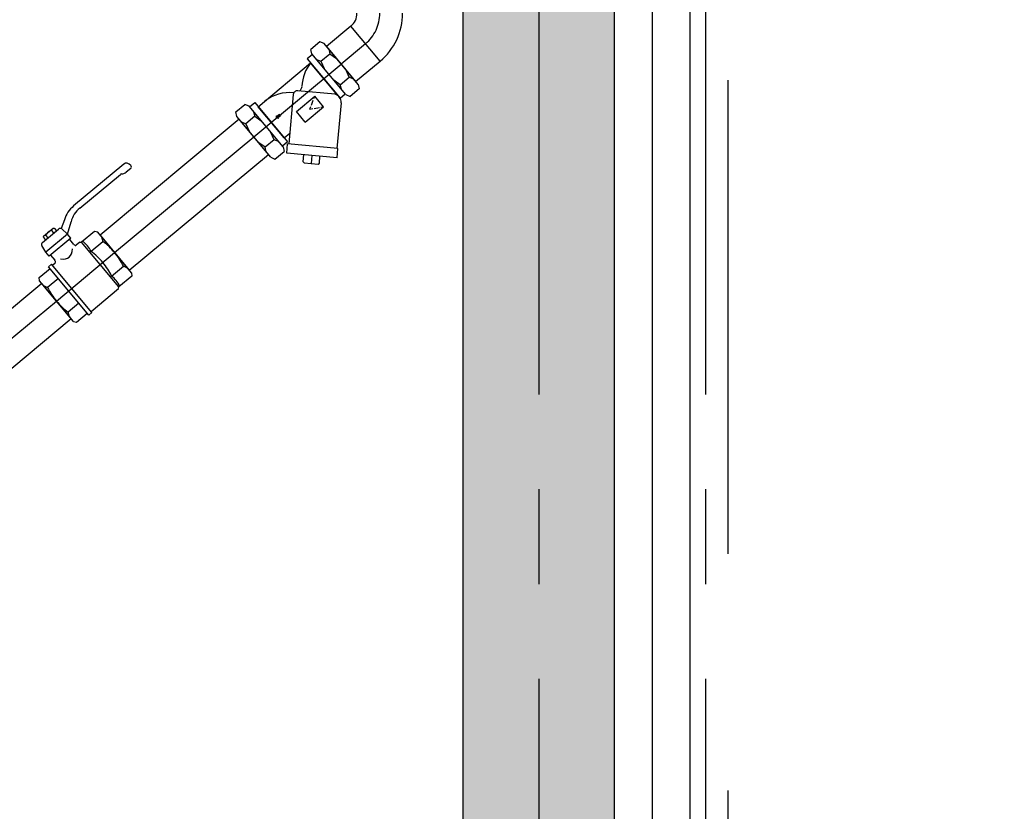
# Model space of a CAD drawing. Extents: x 41755 to 123924, y -112333 to 86187.
# Tile 563 of 582: x 102322 to 102452, y 84289 to 84394. Entities that reach past the tile are written whole.
import ezdxf
from ezdxf.enums import TextEntityAlignment as Align

# ---------------------------------------------------------------- set-up
doc = ezdxf.new("R2010")
doc.units = 0
doc.header["$LTSCALE"] = 50
for name, pattern in [('CENTER', [2, 1.25, -0.25, 0.25, -0.25]), ('DASHDOT', [1, 0.5, -0.25, 0, -0.25]), ('DASHED2', [0.375, 0.25, -0.125])]:
    doc.linetypes.add(name, pattern=pattern)
for name, color, linetype in [('Ins-co', 2, 'CONTINUOUS'), ('Ins-wod', 4, 'CONTINUOUS'), ('Os-osie glowne', 1, 'CENTER'), ('Sc-beton', 7, 'CONTINUOUS'), ('Sc-beton-hatch', 86, 'CONTINUOUS'), ('Sc-izolacja term-styropian', 151, 'STYROPIAN-KA'), ('W-idok nad', 5, 'DASHED2')]:
    doc.layers.add(name, color=color, linetype=linetype)
doc.styles.add('CP_ATTR', font='ROMANS.SHX')
doc.linetypes.add('STYROPIAN-KA', pattern='A,0.0001,-0.1,[135,ltypeshp.shx,S=0.1,R=0,X=-0.1,Y=0],0,[135,ltypeshp.shx,S=0.1,R=180,X=0.1,Y=0],-0.1', length=0.2001)
doc.linetypes.add('ZIGZAG', pattern='A,0.00254,-5.08,[131,ltypeshp.shx,S=5.08,R=0,X=-5.08,Y=0],-10.16,[131,ltypeshp.shx,S=5.08,R=180,X=5.08,Y=0],-5.08', length=20.32254)

# ---------------------------------------------------------------- blocks, each defined once
blk = doc.blocks.new('_jgsjhjfhhfdf')
at = {"layer": 'Ins-wod'}
for p, q in [((-14.81, -429.86), (-18.03, -432.55)), ((-10.96, -434.5), (-14.81, -429.86)), ((-14.81, -429.86), (-14.81, -429.86)), ((-10.96, -434.5), (-14.81, -429.86)), ((-18.9, -431.92), (-20.1, -432.92)), ((-18.34, -432.17), (-18.9, -431.92)), ((-13.86, -437.56), (-18.34, -432.17)), ((-18.03, -432.55), (-14.18, -437.18)), ((-12.88, -432.18), (-12.88, -432.18)), ((-19.88, -433.61), (-20.56, -434.18)), ((-19.96, -433.52), (-20.1, -432.92)), ((-15.47, -438.9), (-19.96, -433.52)), ((-18.79, -434.5), (-17.59, -433.5)), ((-17.73, -432.91), (-17.59, -433.5)), ((-17.59, -433.5), (-16.73, -434.11)), ((-27.63, -444.46), (-16.1, -434.86)), ((-27.05, -440.49), (-20.12, -434.72)), ((-20.56, -434.18), (-16.24, -439.38)), ((-16.55, -439), (-20.12, -434.72)), ((-19.35, -434.25), (-18.79, -434.5)), ((-18.79, -434.5), (-18.35, -435.45)), ((-14.18, -437.18), (-10.96, -434.5)), ((-10.96, -434.5), (-10.96, -434.5)), ((-16.21, -437.59), (-15.02, -436.59)), ((-15.02, -436.59), (-15.45, -435.65)), ((-14.46, -436.84), (-15.02, -436.59)), ((-16.21, -437.59), (-17.06, -436.99)), ((-16.07, -438.18), (-16.21, -437.59)), ((-13.86, -437.56), (-13.72, -438.15)), ((-22.41, -438.87), (-23.01, -445.41)), ((-22.01, -441.11), (-19.59, -439.09)), ((-16.87, -438.85), (-21.84, -438.39)), ((-19.71, -439.43), (-19.59, -439.09)), ((-18.41, -440.51), (-19.59, -439.09)), ((-16.24, -439.38), (-15.55, -438.81)), ((-15.47, -438.9), (-14.92, -439.14)), ((-13.72, -438.15), (-14.92, -439.14)), ((-30.02, -441.17), (-28.82, -440.18)), ((-28.26, -440.43), (-28.82, -440.18)), ((-23.77, -445.81), (-28.26, -440.43)), ((-28.18, -440.52), (-27.49, -439.95)), ((-27.49, -439.95), (-23.17, -445.15)), ((-23.62, -444.61), (-27.05, -440.49)), ((-20.83, -442.52), (-18.41, -440.51)), ((-20.21, -440.81), (-20.09, -440.46)), ((-20.02, -440.29), (-19.78, -439.61)), ((-19.67, -440.72), (-18.95, -440.6)), ((-18.77, -440.57), (-18.41, -440.51)), ((-16.11, -439.96), (-16.66, -445.99)), ((-29.87, -441.77), (-30.02, -441.17)), ((-25.39, -447.16), (-29.87, -441.77)), ((-27.5, -441.76), (-28.7, -442.75)), ((-27.65, -441.16), (-27.5, -441.76)), ((-27.5, -441.76), (-26.65, -442.36)), ((-24.66, -441.71), (-24.69, -442.01)), ((-24.59, -441.79), (-24.66, -441.71)), ((-24.24, -441.5), (-24.59, -441.79)), ((-24.1, -441.68), (-24.44, -441.97)), ((-24.44, -441.97), (-24.36, -442.06)), ((-24.17, -441.58), (-24.24, -441.5)), ((-24.17, -441.58), (-24.1, -441.68)), ((-20.83, -442.52), (-22.01, -441.11)), ((-20.21, -440.81), (-19.85, -440.75)), ((-29.56, -442.14), (-47.93, -457.44)), ((-25.7, -446.78), (-29.56, -442.14)), ((-29.26, -442.5), (-28.7, -442.75)), ((-28.7, -442.75), (-28.26, -443.7)), ((-24.36, -442.06), (-24.69, -442.01)), ((-24.93, -444.85), (-25.36, -443.9)), ((-23.62, -444.61), (-22.88, -443.99)), ((-26.13, -445.84), (-26.98, -445.25)), ((-24.93, -444.85), (-26.13, -445.84)), ((-25.99, -446.43), (-26.13, -445.84)), ((-24.38, -445.09), (-24.93, -444.85)), ((-23.17, -445.15), (-23.85, -445.72)), ((-23.77, -445.81), (-23.64, -446.4)), ((-23.27, -446.62), (-23.16, -445.4)), ((-16.52, -446.01), (-23.16, -445.4)), ((-44.07, -462.07), (-25.7, -446.78)), ((-25.39, -447.16), (-24.83, -447.4)), ((-24.83, -447.4), (-23.64, -446.4)), ((-16.63, -447.22), (-23.27, -446.62)), ((-21.1, -447.77), (-21.01, -446.82)), ((-19.95, -446.92), (-20.04, -447.98)), ((-18.97, -447.96), (-18.89, -447.02)), ((-16.63, -447.22), (-16.52, -446.01)), ((-44.79, -448.07), (-51.41, -453.59)), ((-20.96, -447.9), (-21.1, -447.77)), ((-20.96, -447.9), (-19.12, -448.06)), ((-19.12, -448.06), (-18.97, -447.96)), ((-50.59, -453.88), (-45.24, -449.42)), ((-43.86, -448.63), (-44.47, -449.14)), ((-52.64, -455.41), (-53.07, -456.55)), ((-52.21, -457.32), (-51.75, -455.67)), ((-55.53, -458.41), (-53.42, -456.65)), ((-55.4, -457.6), (-54.11, -456.52)), ((-55.24, -457.46), (-55.08, -457.44)), ((-52.21, -457.32), (-55.09, -459.71)), ((-54.79, -457.79), (-55.08, -457.44)), ((-54.27, -456.65), (-54.32, -456.8)), ((-54.02, -457.15), (-54.32, -456.8)), ((-54.11, -456.52), (-53.97, -456.51)), ((-53.97, -456.51), (-53.68, -456.87)), ((-52.21, -457.32), (-52.99, -456.62)), ((-51.77, -457.85), (-52.21, -457.32)), ((-48.66, -456.95), (-50.36, -458.37)), ((-48.24, -457.06), (-48.66, -456.95)), ((-43.76, -462.44), (-48.24, -457.06)), ((-47.93, -457.44), (-44.07, -462.07)), ((-55.09, -459.71), (-55.63, -458.82)), ((-55.4, -457.6), (-55.43, -457.72)), ((-55.43, -457.72), (-55.14, -458.08)), ((-51.77, -457.85), (-54.65, -460.24)), ((-51.95, -458), (-51.41, -458.66)), ((-50.58, -458.37), (-51.08, -458.78)), ((-50.58, -458.37), (-50.36, -458.37)), ((-45.43, -464.29), (-50.36, -458.37)), ((-49.11, -459.58), (-47.55, -458.29)), ((-47.72, -457.69), (-47.55, -458.29)), ((-54.65, -460.24), (-55.09, -459.71)), ((-54.46, -460.09), (-54.65, -460.24)), ((-54.46, -460.09), (-53.91, -460.75)), ((-54.73, -461.61), (-54.32, -461.27)), ((-49, -467.66), (-54.32, -461.27)), ((-54.22, -461.39), (-53.85, -461.09)), ((-55.96, -463.03), (-54.53, -461.85)), ((-49.41, -468), (-54.73, -461.61)), ((-46.4, -462.84), (-44.84, -461.54)), ((-44.28, -461.82), (-44.84, -461.54)), ((-43.76, -462.44), (-43.73, -462.87)), ((-55.62, -463.83), (-100.48, -501.18)), ((-55.93, -463.46), (-55.96, -463.03)), ((-51.45, -468.84), (-55.93, -463.46)), ((-51.76, -468.47), (-55.62, -463.83)), ((-53.42, -463.18), (-54.85, -464.36)), ((-43.73, -462.87), (-45.43, -464.29)), ((-55.4, -464.09), (-54.85, -464.36)), ((-49.1, -467.53), (-45.47, -464.51)), ((-45.47, -464.51), (-45.43, -464.29)), ((-50.71, -466.43), (-52.14, -467.62)), ((-51.97, -468.21), (-52.14, -467.62)), ((-51.03, -468.95), (-49.61, -467.76)), ((-49.41, -468), (-49, -467.66)), ((-96.62, -505.82), (-51.76, -468.47)), ((-51.45, -468.84), (-51.03, -468.95))]:
    blk.add_line(p, q, dxfattribs=at)
at = {"layer": 'Ins-wod', "linetype": 'DASHDOT'}
for p, q in [((-12.88, -432.18), (-16.1, -434.86)), ((-46, -459.75), (-27.63, -444.46)), ((-53.69, -466.15), (-46, -459.75)), ((-98.55, -503.5), (-53.69, -466.15))]:
    blk.add_line(p, q, dxfattribs=at)
at = {"layer": 'Ins-wod'}
for centre, major_axis, ratio, start_param, end_param in [((-16.24, -428.15), (-1.58, 1.58), 1, 3.05046, 3.926991), ((-16.24, -428.15), (5.84, 5.84), 1, 4.621256, 5.497787), ((-16.09, -437.95), (-3.66, 3.66), 1, 0.109194, 0.755947), ((-22.3, -437.61), (-0.751, 0.751), 1, 3.064908, 3.743205), ((-22.91, -443.97), (-3.77, 3.77), 1, -0.890269, -0.128483), ((-21.88, -438.92), (-0.376, 0.376), 1, -0.876531, 0.694266), ((-17.17, -439.87), (-0.751, 0.751), 1, 3.835858, 5.21046), ((-44.32, -448.63), (-0.469, 0.563), 0.809032, -1.570796, 0), ((-44.04, -448.41), (-0.188, 0.225), 0.809032, 3.141593, 4.712389), ((-45.05, -449.64), (-0.188, 0.225), 0.809032, -0.570341, 0), ((-45.41, -448.01), (-0.94, 1.13), 0.809032, 2.571251, 3.141593), ((-49.54, -455.84), (-2.63, -2.19), 0.855244, -1.570796, -0.908889), ((-48.72, -456.13), (-2.51, -2.09), 0.898887, -1.570796, -0.895331), ((-48.72, -456.13), (-2.51, -2.09), 0.898887, -1.570796, -0.895331), ((-53.99, -457.97), (-1.06, -0.89), 0.855244, -1.569271, -1.200847), ((-54, -457.97), (-1.06, -0.89), 0.855244, -1.940746, -1.572322), ((-53.23, -456.87), (-0.263, -0.219), 0.855244, -3.014068, -1.570796), ((-55.34, -458.63), (-0.263, -0.219), 0.855244, -1.570796, -0.127525), ((-51.27, -458.55), (-0.194, 0.233), 0.565161, 1.570796, 3.141593), ((-50.75, -459.82), (-1.69, 2.03), 0.565161, 4.712385, 5.046598), ((-50.75, -459.82), (-1.69, 2.03), 0.565161, 4.378172, 4.712385), ((-48.31, -461.69), (-3.41, 4.1), 0.565161, -1.568122, -1.159975), ((-54.08, -457.86), (-2.07, 2.48), 0.565161, 2.550148, 3.733038), ((-49.87, -462.99), (-3.41, 4.1), 0.565161, -1.568122, -1.159975), ((-48.33, -461.67), (-3.41, 4.1), 0.565161, 4.301568, 4.709715), ((-54.05, -460.86), (-0.194, 0.233), 0.565161, 3.141593, 4.712389), ((-49.88, -462.97), (-3.41, 4.1), 0.565161, 4.301568, 4.709715), ((-46.93, -464.41), (-1.69, 2.03), 0.565161, -1.570792, -1.236579), ((-46.93, -464.41), (-1.69, 2.03), 0.565161, 4.37818, 4.712393), ((-51.36, -464.23), (-3.41, 4.1), 0.565161, 1.159975, 1.568122), ((-51.38, -464.21), (-3.41, 4.1), 0.565161, 1.57347, 1.981618)]:
    blk.add_ellipse(centre, major_axis=major_axis, ratio=ratio, start_param=start_param, end_param=end_param, dxfattribs=at)
at = {"layer": 'Ins-wod', "linetype": 'DASHDOT'}
blk.add_ellipse((-16.24, -428.15), major_axis=(3.71, 3.71), ratio=1, start_param=4.621256, end_param=5.497787, dxfattribs=at)
at = {"layer": 'Ins-wod', "style": 'CP_ATTR', "flags": 9}
for tag, p, height, rotation, width in [('PRODUCT-TYPE', (-15.45, -4.46), 0.000337, 180, 48.619691), ('PRODUCER', (-15.45, -4.46), 0.000337, 180, 48.619691), ('ARTICLE', (-15.45, -4.46), 0.000337, 180, 48.619691), ('OTHER', (-15.45, -4.46), 0.000337, 180, 48.619691), ('FLOW', (-15.45, -4.46), 0.000337, 180, 48.619691), ('NAME', (-15.45, -4.46), 0.000337, 180, 48.619691), ('OTHER', (-6.2, -13.71), 0.000337, 270, 1.595002), ('FLOW', (-6.2, -13.71), 0.000337, 270, 1.595002), ('ARTICLE', (-6.2, -13.71), 0.000337, 270, 1.595002), ('PRODUCT-TYPE', (-6.2, -13.71), 0.000337, 270, 1.595002), ('PRODUCER', (-6.2, -13.71), 0.000337, 270, 1.595002), ('NAME', (-6.2, -13.71), 0.000337, 270, 1.595002), ('PRODUCT-TYPE', (-6.2, -110.17), 0.000337, 90, 24.508066), ('PRODUCER', (-6.2, -110.17), 0.000337, 90, 24.508066), ('ARTICLE', (-6.2, -110.17), 0.000337, 90, 24.508066), ('OTHER', (-6.2, -110.17), 0.000337, 90, 24.508066), ('FLOW', (-6.2, -110.17), 0.000337, 90, 24.508066), ('NAME', (-6.2, -110.17), 0.000337, 90, 24.508066), ('OTHER', (-30.83, -162.99), 0.000761, 270, 7.892014), ('FLOW', (-30.83, -162.99), 0.000761, 270, 7.892014), ('ARTICLE', (-30.83, -162.99), 0.000761, 270, 7.892014), ('PRODUCT-TYPE', (-30.83, -162.99), 0.000761, 270, 7.892014), ('PRODUCER', (-30.83, -162.99), 0.000761, 270, 7.892014), ('NAME', (-30.83, -162.99), 0.000761, 270, 7.892014), ('OTHER', (-68.46, -170.62), 0.000761, 90, 0.969593), ('FLOW', (-68.46, -170.62), 0.000761, 90, 0.969593), ('ARTICLE', (-68.46, -170.62), 0.000761, 90, 0.969593), ('PRODUCT-TYPE', (-68.46, -170.62), 0.000761, 90, 0.969593), ('PRODUCER', (-68.46, -170.62), 0.000761, 90, 0.969593), ('NAME', (-68.46, -170.62), 0.000761, 90, 0.969593), ('PRODUCT-TYPE', (-68.46, -210.38), 0.000761, 90, 0.969593), ('OTHER', (-68.46, -210.38), 0.000761, 90, 0.969593), ('FLOW', (-68.46, -210.38), 0.000761, 90, 0.969593), ('ARTICLE', (-68.46, -210.38), 0.000761, 90, 0.969593), ('PRODUCER', (-68.46, -210.38), 0.000761, 90, 0.969593), ('NAME', (-68.46, -210.38), 0.000761, 90, 0.969593), ('PRODUCT-TYPE', (-34.85, -236.79), 0.000761, 90, 0.623389), ('OTHER', (-34.85, -236.79), 0.000761, 90, 0.623389), ('FLOW', (-34.85, -236.79), 0.000761, 90, 0.623389), ('ARTICLE', (-34.85, -236.79), 0.000761, 90, 0.623389), ('PRODUCER', (-34.85, -236.79), 0.000761, 90, 0.623389), ('NAME', (-34.85, -236.79), 0.000761, 90, 0.623389), ('PRODUCT-TYPE', (-68.46, -241.03), 0.0001, 90, 1), ('OTHER', (-68.46, -241.03), 0.0001, 90, 1), ('FLOW', (-68.46, -241.03), 0.0001, 90, 1), ('ARTICLE', (-68.46, -241.03), 0.0001, 90, 1), ('PRODUCER', (-68.46, -241.03), 0.0001, 90, 1), ('NAME', (-68.46, -241.03), 0.0001, 90, 1), ('OTHER', (-68.46, -251.03), 0.000761, 90, 1.31406), ('FLOW', (-68.46, -251.03), 0.000761, 90, 1.31406), ('ARTICLE', (-68.46, -251.03), 0.000761, 90, 1.31406), ('PRODUCT-TYPE', (-68.46, -251.03), 0.000761, 90, 1.31406), ('PRODUCER', (-68.46, -251.03), 0.000761, 90, 1.31406), ('NAME', (-68.46, -251.03), 0.000761, 90, 1.31406), ('OTHER', (-68.46, -251.03), 0.000761, 270, 1.708279), ('FLOW', (-68.46, -251.03), 0.000761, 270, 1.708279), ('ARTICLE', (-68.46, -251.03), 0.000761, 270, 1.708279), ('PRODUCT-TYPE', (-68.46, -251.03), 0.000761, 270, 1.708279), ('PRODUCER', (-68.46, -251.03), 0.000761, 270, 1.708279), ('NAME', (-68.46, -251.03), 0.000761, 270, 1.708279), ('PRODUCT-TYPE', (-280.44, -283.67), 0.000603, 180, 18.176861), ('PRODUCER', (-280.44, -283.67), 0.000603, 180, 18.176861), ('ARTICLE', (-280.44, -283.67), 0.000603, 180, 18.176861), ('OTHER', (-280.44, -283.67), 0.000603, 180, 18.176861), ('FLOW', (-280.44, -283.67), 0.000603, 180, 18.176861), ('NAME', (-280.44, -283.67), 0.000603, 180, 18.176861), ('PRODUCT-TYPE', (-66.73, -319.6), 0.000603, 90, 5.550504), ('PRODUCER', (-66.73, -319.6), 0.000603, 90, 5.550504), ('OTHER', (-66.73, -319.6), 0.000603, 90, 5.550504), ('FLOW', (-66.73, -319.6), 0.000603, 90, 5.550504), ('ARTICLE', (-66.73, -319.6), 0.000603, 90, 5.550504), ('NAME', (-66.73, -319.6), 0.000603, 90, 5.550504), ('ARTICLE', (-10.99, -321.63), 0.0001, 90, 1), ('PRODUCT-TYPE', (-10.99, -321.63), 0.0001, 90, 1), ('PRODUCER', (-10.99, -321.63), 0.0001, 90, 1), ('OTHER', (-10.99, -321.63), 0.0001, 90, 1), ('FLOW', (-10.99, -321.63), 0.0001, 90, 1), ('NAME', (-10.99, -321.63), 0.0001, 90, 1), ('PRODUCT-TYPE', (-68.26, -323.31), 0.000603, 225, 3.259505), ('OTHER', (-68.26, -323.31), 0.000603, 225, 3.259505), ('FLOW', (-68.26, -323.31), 0.000603, 225, 3.259505), ('ARTICLE', (-68.26, -323.31), 0.000603, 225, 3.259505), ('PRODUCER', (-68.26, -323.31), 0.000603, 225, 3.259505), ('NAME', (-68.26, -323.31), 0.000603, 225, 3.259505), ('OTHER', (-10.99, -324.58), 0.000603, 90, 0.490663), ('FLOW', (-10.99, -324.58), 0.000603, 90, 0.490663), ('ARTICLE', (-10.99, -324.58), 0.000603, 90, 0.490663), ('PRODUCT-TYPE', (-10.99, -324.58), 0.000603, 90, 0.490663), ('PRODUCER', (-10.99, -324.58), 0.000603, 90, 0.490663), ('NAME', (-10.99, -324.58), 0.000603, 90, 0.490663), ('OTHER', (-68.11, -328.25), 0.000213, 270, 2.751934), ('FLOW', (-68.11, -328.25), 0.000213, 270, 2.751934), ('ARTICLE', (-68.11, -328.25), 0.000213, 270, 2.751934), ('PRODUCT-TYPE', (-68.11, -328.25), 0.000213, 270, 2.751934), ('PRODUCER', (-68.11, -328.25), 0.000213, 270, 2.751934), ('NAME', (-68.11, -328.25), 0.000213, 270, 2.751934), ('OTHER', (-10.99, -334.58), 0.000603, 270, 2.727353), ('FLOW', (-10.99, -334.58), 0.000603, 270, 2.727353), ('ARTICLE', (-10.99, -334.58), 0.000603, 270, 2.727353), ('PRODUCT-TYPE', (-10.99, -334.58), 0.000603, 270, 2.727353), ('PRODUCER', (-10.99, -334.58), 0.000603, 270, 2.727353), ('NAME', (-10.99, -334.58), 0.000603, 270, 2.727353), ('OTHER', (-68.11, -343.77), 0.000213, 270, 2.751934), ('FLOW', (-68.11, -343.77), 0.000213, 270, 2.751934), ('ARTICLE', (-68.11, -343.77), 0.000213, 270, 2.751934), ('PRODUCT-TYPE', (-68.11, -343.77), 0.000213, 270, 2.751934), ('PRODUCER', (-68.11, -343.77), 0.000213, 270, 2.751934), ('NAME', (-68.11, -343.77), 0.000213, 270, 2.751934), ('OTHER', (-10.99, -406.79), 0.0001, 270, 1), ('FLOW', (-10.99, -406.79), 0.0001, 270, 1), ('ARTICLE', (-10.99, -406.79), 0.0001, 270, 1), ('PRODUCT-TYPE', (-10.99, -406.79), 0.0001, 270, 1), ('PRODUCER', (-10.99, -406.79), 0.0001, 270, 1), ('NAME', (-10.99, -406.79), 0.0001, 270, 1), ('PRODUCT-TYPE', (-10.99, -428.15), 0.000603, 90, 17.159626), ('PRODUCT-TYPE', (-10.99, -428.15), 0.000603, 90, 15.082723), ('PRODUCER', (-10.99, -428.15), 0.000603, 90, 17.159626), ('PRODUCER', (-10.99, -428.15), 0.000603, 90, 15.082723), ('ARTICLE', (-10.99, -428.15), 0.000603, 90, 17.159626), ('ARTICLE', (-10.99, -428.15), 0.000603, 90, 15.082723), ('OTHER', (-10.99, -428.15), 0.000603, 90, 17.159626), ('NAME', (-10.99, -428.15), 0.000603, 90, 15.082723), ('FLOW', (-10.99, -428.15), 0.000603, 90, 15.082723), ('OTHER', (-10.99, -428.15), 0.000603, 90, 15.082723), ('NAME', (-10.99, -428.15), 0.000603, 90, 17.159626), ('FLOW', (-10.99, -428.15), 0.000603, 90, 17.159626), ('PRODUCT-TYPE', (-216.1, -610.33), 0.000603, 90, 18.979779), ('PRODUCER', (-216.1, -610.33), 0.000603, 90, 18.979779), ('ARTICLE', (-216.1, -610.33), 0.000603, 90, 18.979779), ('OTHER', (-216.1, -610.33), 0.000603, 90, 18.979779), ('NAME', (-216.1, -610.33), 0.000603, 90, 18.979779), ('FLOW', (-216.1, -610.33), 0.000603, 90, 18.979779), ('PRODUCT-TYPE', (-225.35, -619.57), 0.000603, 180, 25.057534), ('PRODUCER', (-225.35, -619.57), 0.000603, 180, 25.057534), ('ARTICLE', (-225.35, -619.57), 0.000603, 180, 25.057534), ('OTHER', (-225.35, -619.57), 0.000603, 180, 25.057534), ('FLOW', (-225.35, -619.57), 0.000603, 180, 25.057534), ('NAME', (-225.35, -619.57), 0.000603, 180, 25.057534)]:
    blk.add_attdef(tag, p, '', height=height, rotation=rotation, dxfattribs=dict(at, width=width))
at = {"layer": 'Ins-wod', "style": 'CP_ATTR', "text_generation_flag": 4, "width": 1, "flags": 9}
for tag in ['OTHER', 'FLOW', 'ARTICLE', 'PRODUCT-TYPE', 'PRODUCER', 'NAME']:
    blk.add_attdef(tag, (-15.44, -4.46), '', height=0.0001, dxfattribs=at)
at = {"layer": 'Ins-wod', "style": 'CP_ATTR', "text_generation_flag": 4, "flags": 9}
for tag, p, height, rotation, width in [('OTHER', (-188.54, -13.71), 0.0001, 90, 1), ('FLOW', (-188.54, -13.71), 0.0001, 90, 1), ('ARTICLE', (-188.54, -13.71), 0.0001, 90, 1), ('PRODUCT-TYPE', (-188.54, -13.71), 0.0001, 90, 1), ('PRODUCER', (-188.54, -13.71), 0.0001, 90, 1), ('NAME', (-188.54, -13.71), 0.0001, 90, 1), ('PRODUCT-TYPE', (-68.46, -146.87), 0.0001, 90, 1), ('OTHER', (-68.46, -146.87), 0.0001, 90, 1), ('FLOW', (-68.46, -146.87), 0.0001, 90, 1), ('ARTICLE', (-68.46, -146.87), 0.0001, 90, 1), ('PRODUCER', (-68.46, -146.87), 0.0001, 90, 1), ('NAME', (-68.46, -146.87), 0.0001, 90, 1), ('OTHER', (-68.46, -146.87), 0.000761, 270, 0.969593), ('FLOW', (-68.46, -146.87), 0.000761, 270, 0.969593), ('ARTICLE', (-68.46, -146.87), 0.000761, 270, 0.969593), ('PRODUCT-TYPE', (-68.46, -146.87), 0.000761, 270, 0.969593), ('PRODUCER', (-68.46, -146.87), 0.000761, 270, 0.969593), ('NAME', (-68.46, -146.87), 0.000761, 270, 0.969593), ('OTHER', (-30.83, -162.99), 0.0001, 90, 1), ('FLOW', (-30.83, -162.99), 0.0001, 90, 1), ('ARTICLE', (-30.83, -162.99), 0.0001, 90, 1), ('PRODUCT-TYPE', (-30.83, -162.99), 0.0001, 90, 1), ('PRODUCER', (-30.83, -162.99), 0.0001, 90, 1), ('NAME', (-30.83, -162.99), 0.0001, 90, 1), ('OTHER', (-68.46, -186.62), 0.000761, 270, 0.969593), ('FLOW', (-68.46, -186.62), 0.000761, 270, 0.969593), ('ARTICLE', (-68.46, -186.62), 0.000761, 270, 0.969593), ('PRODUCT-TYPE', (-68.46, -186.62), 0.000761, 270, 0.969593), ('PRODUCER', (-68.46, -186.62), 0.000761, 270, 0.969593), ('NAME', (-68.46, -186.62), 0.000761, 270, 0.969593), ('OTHER', (-68.46, -210.38), 0.0001, 270, 1), ('FLOW', (-68.46, -210.38), 0.0001, 270, 1), ('ARTICLE', (-68.46, -210.38), 0.0001, 270, 1), ('PRODUCT-TYPE', (-68.46, -210.38), 0.0001, 270, 1), ('PRODUCER', (-68.46, -210.38), 0.0001, 270, 1), ('NAME', (-68.46, -210.38), 0.0001, 270, 1), ('OTHER', (-34.85, -232.04), 0.0001, 90, 1), ('FLOW', (-34.85, -232.04), 0.0001, 90, 1), ('ARTICLE', (-34.85, -232.04), 0.0001, 90, 1), ('PRODUCT-TYPE', (-34.85, -232.04), 0.0001, 90, 1), ('PRODUCER', (-34.85, -232.04), 0.0001, 90, 1), ('NAME', (-34.85, -232.04), 0.0001, 90, 1), ('OTHER', (-390.05, -283.67), 0.0001, 180, 1), ('FLOW', (-390.05, -283.67), 0.0001, 180, 1), ('ARTICLE', (-390.05, -283.67), 0.0001, 180, 1), ('PRODUCT-TYPE', (-390.05, -283.67), 0.0001, 180, 1), ('PRODUCER', (-390.05, -283.67), 0.0001, 180, 1), ('NAME', (-390.05, -283.67), 0.0001, 180, 1), ('OTHER', (-66.73, -319.6), 0.0001, 270, 1), ('FLOW', (-66.73, -319.6), 0.0001, 270, 1), ('ARTICLE', (-66.73, -319.6), 0.0001, 270, 1), ('PRODUCT-TYPE', (-66.73, -319.6), 0.0001, 270, 1), ('PRODUCER', (-66.73, -319.6), 0.0001, 270, 1), ('NAME', (-66.73, -319.6), 0.0001, 270, 1), ('OTHER', (-82.16, -337.21), 0.0001, 225, 1), ('FLOW', (-82.16, -337.21), 0.0001, 225, 1), ('ARTICLE', (-82.16, -337.21), 0.0001, 225, 1), ('PRODUCT-TYPE', (-82.16, -337.21), 0.0001, 225, 1), ('PRODUCER', (-82.16, -337.21), 0.0001, 225, 1), ('NAME', (-82.16, -337.21), 0.0001, 225, 1), ('OTHER', (-10.99, -373.79), 0.0001, 90, 1), ('FLOW', (-10.99, -373.79), 0.0001, 90, 1), ('ARTICLE', (-10.99, -373.79), 0.0001, 90, 1), ('PRODUCT-TYPE', (-10.99, -373.79), 0.0001, 90, 1), ('PRODUCER', (-10.99, -373.79), 0.0001, 90, 1), ('NAME', (-10.99, -373.79), 0.0001, 90, 1), ('NAME', (-272.91, -422.54), 0.0001, 310, 1), ('PRODUCER', (-272.91, -422.54), 0.0001, 310, 1), ('PRODUCT-TYPE', (-272.91, -422.54), 0.0001, 310, 1), ('ARTICLE', (-272.91, -422.54), 0.0001, 310, 1), ('FLOW', (-272.91, -422.54), 0.0001, 310, 1), ('OTHER', (-272.91, -422.54), 0.0001, 310, 1), ('OTHER', (-376.44, -619.57), 0.0001, 180, 1), ('FLOW', (-376.44, -619.57), 0.0001, 180, 1), ('ARTICLE', (-376.44, -619.57), 0.0001, 180, 1), ('PRODUCT-TYPE', (-376.44, -619.57), 0.0001, 180, 1), ('PRODUCER', (-376.44, -619.57), 0.0001, 180, 1), ('NAME', (-376.44, -619.57), 0.0001, 180, 1)]:
    blk.add_attdef(tag, p, '', height=height, rotation=rotation, dxfattribs=dict(at, width=width))
at = {"layer": 'Ins-wod', "style": 'CP_ATTR', "width": 1, "flags": 9}
for tag in ['OTHER', 'WEIGHT', 'VOLTAGE', 'POWER', 'FLOW', 'TEMPERATURE', 'PN', 'DN', 'CHARACTER', 'ORDER-NO', 'PRODUCT-TYPE', 'ARTICLE', 'PRODUCER', 'NUMBER', 'GROUP', 'NAME']:
    blk.add_attdef(tag, text='', height=0.00005, rotation=270, dxfattribs=at).set_placement((-6.2, -18.99), align=Align.MIDDLE_LEFT)
at = {"layer": 'Ins-wod', "style": 'CP_ATTR', "flags": 9}
for tag, p, height, width in [('NAME', (-55.05, -133.45), 0.000761, 4.892514), ('PRODUCER', (-55.05, -133.45), 0.000761, 4.892514), ('PRODUCT-TYPE', (-55.05, -133.45), 0.000761, 4.892514), ('ARTICLE', (-55.05, -133.45), 0.000761, 4.892514), ('FLOW', (-55.05, -133.45), 0.000761, 4.892514), ('OTHER', (-55.05, -133.45), 0.000761, 4.892514), ('OTHER', (-25.58, -157.74), 0.000761, 0.854973), ('FLOW', (-25.58, -157.74), 0.000761, 0.854973), ('ARTICLE', (-25.58, -157.74), 0.000761, 0.854973), ('PRODUCT-TYPE', (-25.58, -157.74), 0.000761, 0.854973), ('PRODUCER', (-25.58, -157.74), 0.000761, 0.854973), ('NAME', (-25.58, -157.74), 0.000761, 0.854973), ('OTHER', (-225.35, -619.57), 0.0001, 1), ('FLOW', (-225.35, -619.57), 0.0001, 1), ('ARTICLE', (-225.35, -619.57), 0.0001, 1), ('PRODUCT-TYPE', (-225.35, -619.57), 0.0001, 1), ('PRODUCER', (-225.35, -619.57), 0.0001, 1), ('NAME', (-225.35, -619.57), 0.0001, 1)]:
    blk.add_attdef(tag, p, '', height=height, dxfattribs=dict(at, width=width))
at = {"layer": 'Ins-wod', "style": 'CP_ATTR', "text_generation_flag": 4, "width": 1, "flags": 9}
for tag, rotation, p in [('OTHER', 270, (-68.45, -154.15)), ('WEIGHT', 270, (-68.45, -154.15)), ('VOLTAGE', 270, (-68.45, -154.15)), ('POWER', 270, (-68.45, -154.15)), ('FLOW', 270, (-68.45, -154.15)), ('TEMPERATURE', 270, (-68.45, -154.15)), ('PN', 270, (-68.45, -154.15)), ('DN', 270, (-68.45, -154.15)), ('CHARACTER', 270, (-68.45, -154.15)), ('ORDER-NO', 270, (-68.45, -154.15)), ('PRODUCT-TYPE', 270, (-68.45, -154.15)), ('ARTICLE', 270, (-68.45, -154.15)), ('PRODUCER', 270, (-68.45, -154.15)), ('NUMBER', 270, (-68.45, -154.15)), ('GROUP', 270, (-68.45, -154.15)), ('NAME', 270, (-68.45, -154.15)), ('OTHER', 270, (-68.45, -193.91)), ('WEIGHT', 270, (-68.45, -193.91)), ('VOLTAGE', 270, (-68.45, -193.91)), ('POWER', 270, (-68.45, -193.91)), ('FLOW', 270, (-68.45, -193.91)), ('TEMPERATURE', 270, (-68.45, -193.91)), ('PN', 270, (-68.45, -193.91)), ('DN', 270, (-68.45, -193.91)), ('CHARACTER', 270, (-68.45, -193.91)), ('ORDER-NO', 270, (-68.45, -193.91)), ('PRODUCT-TYPE', 270, (-68.45, -193.91)), ('ARTICLE', 270, (-68.45, -193.91)), ('PRODUCER', 270, (-68.45, -193.91)), ('NUMBER', 270, (-68.45, -193.91)), ('GROUP', 270, (-68.45, -193.91)), ('NAME', 270, (-68.45, -193.91)), ('OTHER', 180, (-292.52, -283.67)), ('WEIGHT', 180, (-292.52, -283.67)), ('VOLTAGE', 180, (-292.52, -283.67)), ('POWER', 180, (-292.52, -283.67)), ('FLOW', 180, (-292.52, -283.67)), ('TEMPERATURE', 180, (-292.52, -283.67)), ('PN', 180, (-292.52, -283.67)), ('DN', 180, (-292.52, -283.67)), ('CHARACTER', 180, (-292.52, -283.67)), ('ORDER-NO', 180, (-292.52, -283.67)), ('PRODUCT-TYPE', 180, (-292.52, -283.67)), ('ARTICLE', 180, (-292.52, -283.67)), ('PRODUCER', 180, (-292.52, -283.67)), ('NUMBER', 180, (-292.52, -283.67)), ('GROUP', 180, (-292.52, -283.67)), ('NAME', 180, (-292.52, -283.67)), ('OTHER', 270, (-10.99, -324.49)), ('WEIGHT', 270, (-10.99, -324.49)), ('VOLTAGE', 270, (-10.99, -324.49)), ('POWER', 270, (-10.99, -324.49)), ('FLOW', 270, (-10.99, -324.49)), ('TEMPERATURE', 270, (-10.99, -324.49)), ('PN', 270, (-10.99, -324.49)), ('DN', 270, (-10.99, -324.49)), ('CHARACTER', 270, (-10.99, -324.49)), ('ORDER-NO', 270, (-10.99, -324.49)), ('PRODUCT-TYPE', 270, (-10.99, -324.49)), ('ARTICLE', 270, (-10.99, -324.49)), ('PRODUCER', 270, (-10.99, -324.49)), ('NUMBER', 270, (-10.99, -324.49)), ('GROUP', 270, (-10.99, -324.49)), ('NAME', 270, (-10.99, -324.49)), ('OTHER', 270, (-10.99, -373.7)), ('WEIGHT', 270, (-10.99, -373.7)), ('VOLTAGE', 270, (-10.99, -373.7)), ('POWER', 270, (-10.99, -373.7)), ('FLOW', 270, (-10.99, -373.7)), ('TEMPERATURE', 270, (-10.99, -373.7)), ('PN', 270, (-10.99, -373.7)), ('DN', 270, (-10.99, -373.7)), ('CHARACTER', 270, (-10.99, -373.7)), ('ORDER-NO', 270, (-10.99, -373.7)), ('PRODUCT-TYPE', 270, (-10.99, -373.7)), ('ARTICLE', 270, (-10.99, -373.7)), ('PRODUCER', 270, (-10.99, -373.7)), ('NUMBER', 270, (-10.99, -373.7)), ('GROUP', 270, (-10.99, -373.7)), ('NAME', 270, (-10.99, -373.7))]:
    blk.add_attdef(tag, text='', height=0.00005, rotation=rotation, dxfattribs=at).set_placement(p, align=Align.MIDDLE_LEFT)
at = {"layer": 'Ins-wod', "style": 'CP_ATTR', "flags": 9}
for tag, rotation, p in [('OTHER', 90, (-68.45, -163.34)), ('WEIGHT', 90, (-68.45, -163.34)), ('VOLTAGE', 90, (-68.45, -163.34)), ('POWER', 90, (-68.45, -163.34)), ('FLOW', 90, (-68.45, -163.34)), ('TEMPERATURE', 90, (-68.45, -163.34)), ('PN', 90, (-68.45, -163.34)), ('DN', 90, (-68.45, -163.34)), ('CHARACTER', 90, (-68.45, -163.34)), ('ORDER-NO', 90, (-68.45, -163.34)), ('PRODUCT-TYPE', 90, (-68.45, -163.34)), ('ARTICLE', 90, (-68.45, -163.34)), ('PRODUCER', 90, (-68.45, -163.34)), ('NUMBER', 90, (-68.45, -163.34)), ('GROUP', 90, (-68.45, -163.34)), ('NAME', 90, (-68.45, -163.34)), ('OTHER', 90, (-68.45, -203.09)), ('WEIGHT', 90, (-68.45, -203.09)), ('VOLTAGE', 90, (-68.45, -203.09)), ('POWER', 90, (-68.45, -203.09)), ('FLOW', 90, (-68.45, -203.09)), ('TEMPERATURE', 90, (-68.45, -203.09)), ('PN', 90, (-68.45, -203.09)), ('DN', 90, (-68.45, -203.09)), ('CHARACTER', 90, (-68.45, -203.09)), ('ORDER-NO', 90, (-68.45, -203.09)), ('PRODUCT-TYPE', 90, (-68.45, -203.09)), ('ARTICLE', 90, (-68.45, -203.09)), ('PRODUCER', 90, (-68.45, -203.09)), ('NUMBER', 90, (-68.45, -203.09)), ('GROUP', 90, (-68.45, -203.09)), ('NAME', 90, (-68.45, -203.09)), ('OTHER', 90, (-10.99, -358.82)), ('WEIGHT', 90, (-10.99, -358.82)), ('VOLTAGE', 90, (-10.99, -358.82)), ('POWER', 90, (-10.99, -358.82)), ('FLOW', 90, (-10.99, -358.82)), ('TEMPERATURE', 90, (-10.99, -358.82)), ('PN', 90, (-10.99, -358.82)), ('DN', 90, (-10.99, -358.82)), ('CHARACTER', 90, (-10.99, -358.82)), ('ORDER-NO', 90, (-10.99, -358.82)), ('PRODUCT-TYPE', 90, (-10.99, -358.82)), ('ARTICLE', 90, (-10.99, -358.82)), ('PRODUCER', 90, (-10.99, -358.82)), ('NUMBER', 90, (-10.99, -358.82)), ('GROUP', 90, (-10.99, -358.82)), ('NAME', 90, (-10.99, -358.82)), ('OTHER', 90, (-10.99, -406.88)), ('WEIGHT', 90, (-10.99, -406.88)), ('VOLTAGE', 90, (-10.99, -406.88)), ('POWER', 90, (-10.99, -406.88)), ('FLOW', 90, (-10.99, -406.88)), ('TEMPERATURE', 90, (-10.99, -406.88)), ('PN', 90, (-10.99, -406.88)), ('DN', 90, (-10.99, -406.88)), ('CHARACTER', 90, (-10.99, -406.88)), ('ORDER-NO', 90, (-10.99, -406.88)), ('PRODUCT-TYPE', 90, (-10.99, -406.88)), ('ARTICLE', 90, (-10.99, -406.88)), ('PRODUCER', 90, (-10.99, -406.88)), ('NUMBER', 90, (-10.99, -406.88)), ('GROUP', 90, (-10.99, -406.88)), ('NAME', 90, (-10.99, -406.88)), ('OTHER', 39.7785, (-27.7, -444.52)), ('WEIGHT', 39.7785, (-27.7, -444.52)), ('VOLTAGE', 39.7785, (-27.7, -444.52)), ('POWER', 39.7785, (-27.7, -444.52)), ('FLOW', 39.7785, (-27.7, -444.52)), ('TEMPERATURE', 39.7785, (-27.7, -444.52)), ('PN', 39.7785, (-27.7, -444.52)), ('DN', 39.7785, (-27.7, -444.52)), ('CHARACTER', 39.7785, (-27.7, -444.52)), ('ORDER-NO', 39.7785, (-27.7, -444.52)), ('PRODUCT-TYPE', 39.7785, (-27.7, -444.52)), ('ARTICLE', 39.7785, (-27.7, -444.52)), ('PRODUCER', 39.7785, (-27.7, -444.52)), ('NUMBER', 39.7785, (-27.7, -444.52)), ('GROUP', 39.7785, (-27.7, -444.52)), ('NAME', 39.7785, (-27.7, -444.52)), ('OTHER', 92.8705, (-268.23, -458.63)), ('WEIGHT', 92.8705, (-268.23, -458.63)), ('VOLTAGE', 92.8705, (-268.23, -458.63)), ('POWER', 92.8705, (-268.23, -458.63)), ('FLOW', 92.8705, (-268.23, -458.63)), ('TEMPERATURE', 92.8705, (-268.23, -458.63)), ('PN', 92.8705, (-268.23, -458.63)), ('DN', 92.8705, (-268.23, -458.63)), ('CHARACTER', 92.8705, (-268.23, -458.63)), ('ORDER-NO', 92.8705, (-268.23, -458.63)), ('PRODUCT-TYPE', 92.8705, (-268.23, -458.63)), ('ARTICLE', 92.8705, (-268.23, -458.63)), ('PRODUCER', 92.8705, (-268.23, -458.63)), ('NUMBER', 92.8705, (-268.23, -458.63)), ('GROUP', 92.8705, (-268.23, -458.63)), ('NAME', 92.8705, (-268.23, -458.63)), ('OTHER', 39.7785, (-53.75, -466.21)), ('WEIGHT', 39.7785, (-53.75, -466.21)), ('VOLTAGE', 39.7785, (-53.75, -466.21)), ('POWER', 39.7785, (-53.75, -466.21)), ('FLOW', 39.7785, (-53.75, -466.21)), ('TEMPERATURE', 39.7785, (-53.75, -466.21)), ('PN', 39.7785, (-53.75, -466.21)), ('DN', 39.7785, (-53.75, -466.21)), ('CHARACTER', 39.7785, (-53.75, -466.21)), ('ORDER-NO', 39.7785, (-53.75, -466.21)), ('PRODUCT-TYPE', 39.7785, (-53.75, -466.21)), ('ARTICLE', 39.7785, (-53.75, -466.21)), ('PRODUCER', 39.7785, (-53.75, -466.21)), ('NUMBER', 39.7785, (-53.75, -466.21)), ('GROUP', 39.7785, (-53.75, -466.21)), ('NAME', 39.7785, (-53.75, -466.21)), ('NAME', 90, (-216.1, -517.26)), ('GROUP', 90, (-216.1, -517.26)), ('NUMBER', 90, (-216.1, -517.26)), ('PRODUCER', 90, (-216.1, -517.26)), ('ARTICLE', 90, (-216.1, -517.26)), ('PRODUCT-TYPE', 90, (-216.1, -517.26)), ('ORDER-NO', 90, (-216.1, -517.26)), ('CHARACTER', 90, (-216.1, -517.26)), ('DN', 90, (-216.1, -517.26)), ('PN', 90, (-216.1, -517.26)), ('TEMPERATURE', 90, (-216.1, -517.26)), ('FLOW', 90, (-216.1, -517.26)), ('POWER', 90, (-216.1, -517.26)), ('VOLTAGE', 90, (-216.1, -517.26)), ('WEIGHT', 90, (-216.1, -517.26)), ('OTHER', 90, (-216.1, -517.26)), ('NAME', 90, (-216.1, -532.32)), ('GROUP', 90, (-216.1, -532.32)), ('NUMBER', 90, (-216.1, -532.32)), ('PRODUCER', 90, (-216.1, -532.32)), ('ARTICLE', 90, (-216.1, -532.32)), ('PRODUCT-TYPE', 90, (-216.1, -532.32)), ('ORDER-NO', 90, (-216.1, -532.32)), ('CHARACTER', 90, (-216.1, -532.32)), ('DN', 90, (-216.1, -532.32)), ('PN', 90, (-216.1, -532.32)), ('TEMPERATURE', 90, (-216.1, -532.32)), ('FLOW', 90, (-216.1, -532.32)), ('POWER', 90, (-216.1, -532.32)), ('VOLTAGE', 90, (-216.1, -532.32)), ('WEIGHT', 90, (-216.1, -532.32)), ('OTHER', 90, (-216.1, -532.32)), ('OTHER', 65.3427, (-236.5, -547.71)), ('WEIGHT', 65.3427, (-236.5, -547.71)), ('VOLTAGE', 65.3427, (-236.5, -547.71)), ('POWER', 65.3427, (-236.5, -547.71)), ('TEMPERATURE', 65.3427, (-236.5, -547.71)), ('PN', 65.3427, (-236.5, -547.71)), ('DN', 65.3427, (-236.5, -547.7)), ('CHARACTER', 65.3427, (-236.5, -547.71)), ('ORDER-NO', 65.3427, (-236.5, -547.71)), ('PRODUCT-TYPE', 65.3427, (-236.5, -547.71)), ('ARTICLE', 65.3427, (-236.5, -547.71)), ('PRODUCER', 65.3427, (-236.5, -547.71)), ('NUMBER', 65.3427, (-236.5, -547.71)), ('GROUP', 65.3427, (-236.5, -547.71)), ('FLOW', 65.3427, (-236.5, -547.71)), ('NAME', 65.3427, (-236.5, -547.71))]:
    blk.add_attdef(tag, text='', height=0.00005, rotation=rotation, dxfattribs=at).set_placement(p, align=Align.MIDDLE_LEFT)
at = {"layer": 'Ins-wod', "linetype": 'ByBlock', "style": 'CP_ATTR', "flags": 9}
for tag, p, height, width in [('PRODUCT-TYPE', (-34.85, -264.03), 0.000761, 3.579097), ('OTHER', (-34.85, -264.03), 0.000761, 3.579097), ('ARTICLE', (-34.85, -264.03), 0.000761, 3.579097), ('PRODUCER', (-34.85, -264.03), 0.000761, 3.579097), ('FLOW', (-34.85, -264.03), 0.000761, 3.579097), ('NAME', (-34.85, -264.03), 0.000761, 3.579097), ('PRODUCT-TYPE', (-399.29, -274.42), 0.000603, 41.632556), ('PRODUCER', (-399.29, -274.42), 0.000603, 41.632556), ('ARTICLE', (-399.29, -274.42), 0.000603, 41.632556), ('OTHER', (-399.29, -274.42), 0.000603, 41.632556), ('FLOW', (-399.29, -274.42), 0.000603, 41.632556), ('NAME', (-399.29, -274.42), 0.000603, 41.632556)]:
    blk.add_attdef(tag, p, '', height=height, rotation=90, dxfattribs=dict(at, width=width))
at = {"layer": 'Ins-wod', "style": 'CP_ATTR', "flags": 9}
for tag, p, height, rotation, oblique, width in [('OTHER', (-271.05, -292.27), 0.0001, 95, 360, 1), ('FLOW', (-271.05, -292.27), 0.0001, 95, 360, 1), ('ARTICLE', (-271.05, -292.27), 0.0001, 95, 360, 1), ('PRODUCT-TYPE', (-271.05, -292.27), 0.0001, 95, 360, 1), ('PRODUCER', (-271.05, -292.27), 0.0001, 95, 360, 1), ('NAME', (-271.05, -292.27), 0.0001, 95, 360, 1), ('OTHER', (-270.8, -295.15), 0.000603, 95, 0, 0.478976), ('FLOW', (-270.8, -295.15), 0.000603, 95, 0, 0.478976), ('ARTICLE', (-270.8, -295.15), 0.000603, 95, 0, 0.478976), ('PRODUCT-TYPE', (-270.8, -295.15), 0.000603, 95, 0, 0.478976), ('PRODUCER', (-270.8, -295.15), 0.000603, 95, 0, 0.478976), ('NAME', (-270.8, -295.15), 0.000603, 95, 0, 0.478976), ('OTHER', (-270.13, -302.72), 0.0001, 95, 360, 1), ('FLOW', (-270.13, -302.72), 0.0001, 95, 360, 1), ('ARTICLE', (-270.13, -302.72), 0.0001, 95, 360, 1), ('PRODUCT-TYPE', (-270.13, -302.72), 0.0001, 95, 360, 1), ('PRODUCER', (-270.13, -302.72), 0.0001, 95, 360, 1), ('NAME', (-270.13, -302.72), 0.0001, 95, 360, 1), ('OTHER', (-272.91, -311.53), 0.0001, 50, 0, 1), ('FLOW', (-272.91, -311.53), 0.0001, 50, 0, 1), ('ARTICLE', (-272.91, -311.53), 0.0001, 50, 0, 1), ('PRODUCT-TYPE', (-272.91, -311.53), 0.0001, 50, 0, 1), ('PRODUCER', (-272.91, -311.53), 0.0001, 50, 0, 1), ('NAME', (-272.91, -311.53), 0.0001, 50, 0, 1), ('OTHER', (-279.34, -319.2), 0.000483, 50, 0, 2.070393), ('FLOW', (-279.34, -319.2), 0.000483, 50, 0, 2.070393), ('ARTICLE', (-279.34, -319.2), 0.000483, 50, 0, 2.070393), ('PRODUCT-TYPE', (-279.34, -319.2), 0.000483, 50, 0, 2.070393), ('PRODUCER', (-279.34, -319.2), 0.000483, 50, 0, 2.070393), ('NAME', (-279.34, -319.2), 0.000483, 50, 0, 2.070393), ('OTHER', (-279.34, -414.88), 0.000483, 310, 360, 2.070393), ('FLOW', (-279.34, -414.88), 0.000483, 310, 360, 2.070393), ('ARTICLE', (-279.34, -414.88), 0.000483, 310, 360, 2.070393), ('PRODUCT-TYPE', (-279.34, -414.88), 0.000483, 310, 360, 2.070393), ('PRODUCER', (-279.34, -414.88), 0.000483, 310, 360, 2.070393), ('NAME', (-279.34, -414.88), 0.000483, 310, 360, 2.070393), ('PRODUCT-TYPE', (-259.91, -420.44), 0.000603, 24.9998, 360, 32.251138), ('PRODUCER', (-259.91, -420.44), 0.000603, 24.9998, 360, 32.251138), ('OTHER', (-259.91, -420.44), 0.000603, 24.9998, 360, 32.251138), ('ARTICLE', (-259.91, -420.44), 0.000603, 24.9998, 360, 32.251138), ('FLOW', (-259.91, -420.44), 0.000603, 24.9998, 360, 32.251138), ('NAME', (-259.91, -420.44), 0.000603, 24.9998, 360, 32.251138), ('OTHER', (-272.91, -422.54), 0.0001, 309.9998, 360, 1), ('FLOW', (-272.91, -422.54), 0.0001, 309.9998, 360, 1), ('ARTICLE', (-272.91, -422.54), 0.0001, 309.9998, 360, 1), ('PRODUCT-TYPE', (-272.91, -422.54), 0.0001, 309.9998, 360, 1), ('PRODUCER', (-272.91, -422.54), 0.0001, 309.9998, 360, 1), ('NAME', (-272.91, -422.54), 0.0001, 309.9998, 360, 1), ('OTHER', (-266.67, -423.92), 0.0001, 24.9998, 360, 1), ('FLOW', (-266.67, -423.92), 0.0001, 24.9998, 360, 1), ('ARTICLE', (-266.67, -423.92), 0.0001, 24.9998, 360, 1), ('PRODUCT-TYPE', (-266.67, -423.92), 0.0001, 24.9998, 360, 1), ('PRODUCER', (-266.67, -423.92), 0.0001, 24.9998, 360, 1), ('NAME', (-266.67, -423.92), 0.0001, 24.9998, 360, 1), ('OTHER', (-12.88, -432.18), 0.000603, 219.7785, 360, 0.69475), ('FLOW', (-12.88, -432.18), 0.000603, 219.7785, 360, 0.69475), ('ARTICLE', (-12.88, -432.18), 0.000603, 219.7785, 360, 0.69475), ('PRODUCT-TYPE', (-12.88, -432.18), 0.000603, 219.7785, 360, 0.69475), ('PRODUCER', (-12.88, -432.18), 0.000603, 219.7785, 360, 0.69475), ('NAME', (-12.88, -432.18), 0.000603, 219.7785, 360, 0.69475), ('OTHER', (-12.88, -432.18), 0.0001, 39.7785, 360, 1), ('FLOW', (-12.88, -432.18), 0.0001, 39.7785, 360, 1), ('ARTICLE', (-12.88, -432.18), 0.0001, 39.7785, 360, 1), ('PRODUCT-TYPE', (-12.88, -432.18), 0.0001, 39.7785, 360, 1), ('PRODUCER', (-12.88, -432.18), 0.0001, 39.7785, 360, 1), ('NAME', (-12.88, -432.18), 0.0001, 39.7785, 360, 1), ('ARTICLE', (-46, -459.75), 0.000603, 39.7785, 360, 3.963886), ('PRODUCT-TYPE', (-46, -459.75), 0.000603, 39.7785, 360, 3.963886), ('PRODUCER', (-46, -459.75), 0.000603, 39.7785, 360, 3.963886), ('OTHER', (-46, -459.75), 0.000603, 39.7785, 360, 3.963886), ('FLOW', (-46, -459.75), 0.000603, 39.7785, 360, 3.963886), ('NAME', (-46, -459.75), 0.000603, 39.7785, 360, 3.963886), ('OTHER', (-279.34, -494.2), 0.000483, 50, 0, 2.070393), ('FLOW', (-279.34, -494.2), 0.000483, 50, 0, 2.070393), ('ARTICLE', (-279.34, -494.2), 0.000483, 50, 0, 2.070393), ('PRODUCT-TYPE', (-279.34, -494.2), 0.000483, 50, 0, 2.070393), ('PRODUCER', (-279.34, -494.2), 0.000483, 50, 0, 2.070393), ('NAME', (-279.34, -494.2), 0.000483, 50, 0, 2.070393), ('OTHER', (-200.03, -495.47), 0.0001, 140, 0, 1), ('FLOW', (-200.03, -495.47), 0.0001, 140, 0, 1), ('ARTICLE', (-200.03, -495.47), 0.0001, 140, 0, 1), ('PRODUCT-TYPE', (-200.03, -495.47), 0.0001, 140, 0, 1), ('PRODUCER', (-200.03, -495.47), 0.0001, 140, 0, 1), ('NAME', (-200.03, -495.47), 0.0001, 140, 0, 1), ('PRODUCT-TYPE', (-192.37, -501.9), 0.000483, 140, 360, 2.070393), ('OTHER', (-192.37, -501.9), 0.000483, 140, 360, 2.070393), ('FLOW', (-192.37, -501.9), 0.000483, 140, 360, 2.070393), ('ARTICLE', (-192.37, -501.9), 0.000483, 140, 360, 2.070393), ('PRODUCER', (-192.37, -501.9), 0.000483, 140, 360, 2.070393), ('NAME', (-192.37, -501.9), 0.000483, 140, 360, 2.070393), ('PRODUCT-TYPE', (-98.55, -503.5), 0.000603, 39.7785, 360, 9.680023), ('PRODUCER', (-98.55, -503.5), 0.000603, 39.7785, 360, 9.680023), ('OTHER', (-98.55, -503.5), 0.000603, 39.7785, 360, 9.680023), ('FLOW', (-98.55, -503.5), 0.000603, 39.7785, 360, 9.680023), ('ARTICLE', (-98.55, -503.5), 0.000603, 39.7785, 360, 9.680023), ('NAME', (-98.55, -503.5), 0.000603, 39.7785, 360, 9.680023), ('PRODUCER', (-272.91, -597.49), 0.000483, 130, 0, 2.070393), ('PRODUCT-TYPE', (-272.91, -597.49), 0.000483, 130, 0, 2.070393), ('ARTICLE', (-272.91, -597.49), 0.000483, 130, 0, 2.070393), ('NAME', (-272.91, -597.49), 0.0001, 310, 360, 1), ('PRODUCER', (-272.91, -597.49), 0.0001, 310, 360, 1), ('PRODUCT-TYPE', (-272.91, -597.49), 0.0001, 310, 360, 1), ('ARTICLE', (-272.91, -597.49), 0.0001, 310, 360, 1), ('FLOW', (-272.91, -597.49), 0.0001, 310, 360, 1), ('OTHER', (-272.91, -597.49), 0.0001, 310, 360, 1), ('NAME', (-272.91, -597.49), 0.000483, 130, 0, 2.070393), ('FLOW', (-272.91, -597.49), 0.000483, 130, 0, 2.070393), ('OTHER', (-272.91, -597.49), 0.000483, 130, 0, 2.070393)]:
    blk.add_attdef(tag, p, '', height=height, rotation=rotation, dxfattribs=dict(at, oblique=oblique, width=width))

msp = doc.modelspace()

# ---------------------------------------------------------------- hatches: boundary and pattern name
at = {"layer": 'Sc-beton-hatch'}
h = msp.add_hatch(dxfattribs=at)
h.set_pattern_fill('ANSI33', color=256, style=0)
h.set_pattern_definition([(45, (48983.4185, 565.478), (-4.49012806, 4.49012806), []), (45, (48987.9087, 565.478), (-4.49012806, 4.49012806), [3.175, -1.5875])])
h.paths.add_polyline_path([(102400.966, 84822.541), (102380.966, 84822.541), (102380.966, 84184.541), (101950.966, 84184.541), (101950.966, 84164.541), (102380.966, 84164.541), (102380.966, 83414.541), (102380.966, 83145.541), (102400.966, 83145.541)])

# ---------------------------------------------------------------- linework, layer by layer
at = {"layer": 'Os-osie glowne'}
for points in [[(102390.966, 86106.541), (102390.966, 80129.541)], [(102412.966, 86106.541), (102412.966, 80129.541)]]:
    msp.add_lwpolyline(points, dxfattribs=at)
at = {"layer": 'Sc-beton'}
for points in [[(102400.966, 82496.541), (102400.966, 85584.541)], [(102380.966, 84184.541), (102380.966, 84822.541)]]:
    msp.add_lwpolyline(points, dxfattribs=at)
at = {"layer": 'Sc-izolacja term-styropian', "linetype": 'ByBlock'}
msp.add_lwpolyline([(102410.966, 82486.541), (102410.966, 85594.541)], dxfattribs=at)
at = {"layer": 'Sc-izolacja term-styropian', "linetype": 'ZIGZAG', "ltscale": 0.018}
msp.add_lwpolyline([(102405.966, 82491.541), (102405.966, 85589.541)], dxfattribs=at)
at = {"layer": 'W-idok nad', "ltscale": 5}
msp.add_lwpolyline([(103785.966, 81199.541), (102422.966, 81199.541), (102422.966, 81510.541), (102415.966, 81510.541), (102415.966, 84792.541), (102443.466, 84792.541), (102443.466, 84899.541), (103785.966, 84899.541)], dxfattribs=at)

# ---------------------------------------------------------------- block references
at = {"layer": 'Ins-co'}
msp.add_blockref('_jgsjhjfhhfdf', (102380.966, 84822.541), dxfattribs=at)

doc.saveas('drawing.dxf')
